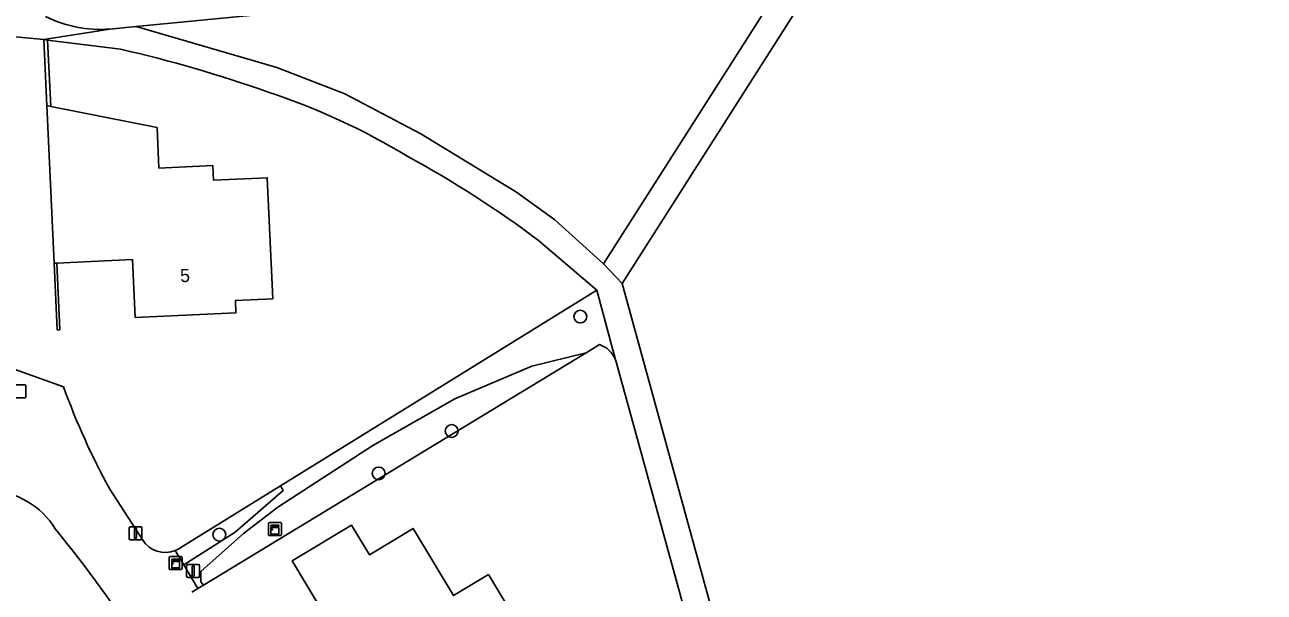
# Model space of a CAD drawing. Extents: x 162156 to 163172, y 378995 to 380779.
# Drawn here: x 162712.5 to 162807.3, y 380147.6 to 380191 of the extents above; entities that cross this region are included whole.
import ezdxf

# ---------------------------------------------------------------- set-up
doc = ezdxf.new("R2010")
doc.units = 0
for name, color, linetype in [('IMGEO_Afsluitpaal', 7, 'Continuous'), ('IMGEO_Boom', 7, 'Continuous'), ('IMGEO_Erf', 7, 'Continuous'), ('IMGEO_Groenvoorziening', 7, 'Continuous'), ('IMGEO_Kast', 7, 'Continuous'), ('IMGEO_Lichtmast', 7, 'Continuous'), ('IMGEO_Muur', 7, 'Continuous'), ('IMGEO_Naaldbos', 7, 'Continuous'), ('IMGEO_Pand', 7, 'Continuous'), ('IMGEO_Pand_nummerreeks', 7, 'Continuous'), ('IMGEO_Rijbaan_lokaal_open', 7, 'Continuous'), ('IMGEO_Rioolput', 7, 'Continuous'), ('IMGEO_Voetpad_halfverhard', 7, 'Continuous')]:
    doc.layers.add(name, color=color, linetype=linetype)

msp = doc.modelspace()

# ---------------------------------------------------------------- linework, layer by layer
at = {"layer": 'IMGEO_Afsluitpaal'}
for p, q in [((162724.92, 380148.862), (162724.92, 380149.662)), ((162724.92, 380149.662), (162724.92, 380148.862)), ((162725.02, 380149.762), (162725.81, 380149.762)), ((162725.81, 380149.762), (162725.02, 380149.762)), ((162725.91, 380149.662), (162725.91, 380148.862)), ((162725.91, 380148.862), (162725.91, 380149.662)), ((162725.81, 380148.762), (162725.02, 380148.762)), ((162725.02, 380148.762), (162725.81, 380148.762))]:
    msp.add_line(p, q, dxfattribs=at)
msp.add_lwpolyline([(162725.34, 380149.637), (162725.49, 380149.637), (162725.49, 380148.887), (162725.34, 380148.887), (162725.34, 380149.637)], dxfattribs=at)
for centre, start, end in [((162725.02, 380149.662), 90, 180), ((162725.02, 380149.662), 90, 180), ((162725.81, 380149.662), 0, 90), ((162725.81, 380149.662), 360, 90), ((162725.02, 380148.862), 180, 270), ((162725.02, 380148.862), 180, 270), ((162725.81, 380148.862), 270, 0), ((162725.81, 380148.862), 270, 0)]:
    msp.add_arc(centre, 0.1, start, end, dxfattribs=at)
at = {"layer": 'IMGEO_Boom'}
for centre in [(162755.021, 380168.715), (162745.184, 380159.96), (162739.602, 380156.721), (162727.421, 380152.039)]:
    msp.add_circle(centre, 0.489, dxfattribs=at)
at = {"layer": 'IMGEO_Erf'}
for points in [[(162714.231, 380184.849), (162713.997, 380189.904), (162707.141, 380190.538)], [(162719.862, 380189.167), (162714.285, 380189.868), (162714.525, 380184.791), (162722.653, 380183.175), (162722.797, 380180.068), (162726.92, 380180.259), (162726.972, 380179.146), (162731.078, 380179.336), (162731.507, 380170.076), (162728.644, 380169.943), (162728.687, 380169.013), (162720.991, 380168.656), (162720.786, 380173.076), (162714.996, 380172.808), (162715.232, 380167.712), (162715.026, 380167.702), (162714.79, 380172.798), (162714.231, 380184.849)], [(162724.466, 380151.047), (162732.09, 380155.766), (162756.283, 380170.739), (162751.828, 380174.536)], [(162756.494, 380166.568), (162755.471, 380165.946), (162726.2, 380148.17), (162725.786, 380147.919), (162725.316, 380147.633)], [(162711.089, 380164.923), (162715.507, 380163.335)], [(162750.429, 380089.805), (162752.191, 380089.762), (162777.588, 380093.171), (162757.756, 380165.253)], [(162719.049, 380155.512), (162721.563, 380151.613)], [(162735.594, 380145.695), (162732.99, 380150.026), (162737.276, 380152.603), (162737.532, 380152.757), (162738.89, 380150.499), (162742.23, 380152.507), (162745.317, 380147.373), (162747.989, 380148.98), (162752.295, 380141.818)]]:
    msp.add_lwpolyline(points, dxfattribs=at)
for centre, radius, start, end in [((162697.967, 380092.907), 98.719, 70.35224, 77.18578), ((162715.037, 380136.869), 51.593, 58.72099, 71.7894), ((162703.375, 380110.115), 80.609, 53.05186, 61.51127), ((162755.882, 380164.718), 1.949, 20.68042, 71.68544), ((162755.78, 380164.679), 2.057, 16.18834, 20.68155), ((162766.903, 380181.892), 54.644, 199.85269, 208.86625), ((162709.595, 380149.254), 6.18, 31.57159, 143.30772), ((162635.967, 380088.071), 101.851, 26.29955, 39.23242), ((162723.281, 380152.696), 2.031, 212.23564, 292.35018), ((162723.303, 380152.657), 1.986, 292.18043, 305.8345)]:
    msp.add_arc(centre, radius, start, end, dxfattribs=at)
at = {"layer": 'IMGEO_Groenvoorziening'}
msp.add_lwpolyline([(162755.471, 380165.946), (162751.307, 380164.932), (162745.427, 380162.428), (162739.159, 380158.846), (162731.897, 380154.139), (162729.257, 380152.127), (162726.001, 380149.208), (162726.011, 380148.415), (162726.2, 380148.17)], close=True, dxfattribs=at)
for points in [[(162724.053, 380150.818), (162724.708, 380149.722), (162728.635, 380152.224), (162732.307, 380155.419), (162732.09, 380155.766)], [(162732.09, 380155.766), (162724.466, 380151.047)]]:
    msp.add_lwpolyline(points, dxfattribs=at)
msp.add_arc((162723.303, 380152.657), 1.986, 292.18043, 305.8345, dxfattribs=at)
at = {"layer": 'IMGEO_Kast'}
for p, q in [((162731.171, 380152.035), (162731.171, 380152.876)), ((162731.171, 380152.876), (162731.171, 380152.035)), ((162731.246, 380152.96), (162732.087, 380152.96)), ((162732.087, 380152.96), (162731.246, 380152.96)), ((162732.171, 380152.885), (162732.171, 380152.044)), ((162732.171, 380152.044), (162732.171, 380152.885)), ((162732.096, 380151.96), (162731.255, 380151.96)), ((162731.255, 380151.96), (162732.096, 380151.96)), ((162723.58, 380149.435), (162723.58, 380150.276)), ((162723.58, 380150.276), (162723.58, 380149.435)), ((162723.655, 380150.36), (162724.496, 380150.36)), ((162724.496, 380150.36), (162723.655, 380150.36)), ((162724.58, 380150.285), (162724.58, 380149.444)), ((162724.58, 380149.444), (162724.58, 380150.285)), ((162724.505, 380149.36), (162723.664, 380149.36)), ((162723.664, 380149.36), (162724.505, 380149.36))]:
    msp.add_line(p, q, dxfattribs=at)
for points in [[(162731.366, 380152.75), (162731.966, 380152.75), (162731.966, 380152.665), (162731.366, 380152.665), (162731.366, 380152.75)], [(162731.366, 380152.575), (162731.966, 380152.575), (162731.966, 380152.086), (162731.366, 380152.086), (162731.366, 380152.575)], [(162723.775, 380150.15), (162724.375, 380150.15), (162724.375, 380150.065), (162723.775, 380150.065), (162723.775, 380150.15)], [(162723.775, 380149.975), (162724.375, 380149.975), (162724.375, 380149.486), (162723.775, 380149.486), (162723.775, 380149.975)]]:
    msp.add_lwpolyline(points, dxfattribs=at)
for centre in [(162731.45, 380152.424), (162723.859, 380149.824)]:
    msp.add_circle(centre, 0.0377, dxfattribs=at)
for centre, start, end in [((162731.249, 380152.882), 92.4484, 184.28452), ((162731.249, 380152.882), 92.4484, 184.28452), ((162732.093, 380152.882), 2.4484, 94.28452), ((162732.093, 380152.882), 2.4484, 94.28452), ((162731.249, 380152.038), 182.4484, 274.28452), ((162731.249, 380152.038), 182.4484, 274.28452), ((162732.093, 380152.038), 272.4484, 4.28452), ((162732.093, 380152.038), 272.4484, 4.28452), ((162723.658, 380150.282), 92.4484, 184.28452), ((162723.658, 380150.282), 92.4484, 184.28452), ((162724.502, 380150.282), 2.4484, 94.28452), ((162724.502, 380150.282), 2.4484, 94.28452), ((162723.658, 380149.438), 182.4484, 274.28452), ((162723.658, 380149.438), 182.4484, 274.28452), ((162724.502, 380149.438), 272.4484, 4.28452), ((162724.502, 380149.438), 272.4484, 4.28452)]:
    msp.add_arc(centre, 0.0779, start, end, dxfattribs=at)
at = {"layer": 'IMGEO_Lichtmast'}
for p, q in [((162720.514, 380151.734), (162720.514, 380152.534)), ((162720.514, 380152.534), (162720.514, 380151.734)), ((162720.614, 380152.634), (162721.404, 380152.634)), ((162721.404, 380152.634), (162720.614, 380152.634)), ((162721.504, 380152.534), (162721.504, 380151.734)), ((162721.504, 380151.734), (162721.504, 380152.534)), ((162721.404, 380151.634), (162720.614, 380151.634)), ((162720.614, 380151.634), (162721.404, 380151.634))]:
    msp.add_line(p, q, dxfattribs=at)
msp.add_lwpolyline([(162720.934, 380152.509), (162721.084, 380152.509), (162721.084, 380151.759), (162720.934, 380151.759), (162720.934, 380152.509)], dxfattribs=at)
for centre, start, end in [((162720.614, 380152.534), 90, 180), ((162720.614, 380152.534), 90, 180), ((162721.404, 380152.534), 0, 90), ((162721.404, 380152.534), 360, 90), ((162720.614, 380151.734), 180, 270), ((162720.614, 380151.734), 180, 270), ((162721.404, 380151.734), 270, 0), ((162721.404, 380151.734), 270, 0)]:
    msp.add_arc(centre, 0.1, start, end, dxfattribs=at)
at = {"layer": 'IMGEO_Muur'}
for points in [[(162714.285, 380189.868), (162713.997, 380189.904), (162714.231, 380184.849), (162714.525, 380184.791)], [(162714.79, 380172.798), (162715.026, 380167.702), (162715.232, 380167.712), (162714.996, 380172.808)]]:
    msp.add_lwpolyline(points, close=True, dxfattribs=at)
at = {"layer": 'IMGEO_Naaldbos'}
for points in [[(162838.54, 380083.951), (162836.289, 380091.771), (162832.661, 380106.401), (162811.234, 380185.217), (162805.604, 380206.953), (162776.255, 380199.6), (162758.215, 380171.258), (162779.588, 380093.439), (162780.643, 380093.581), (162806.22, 380000)], [(162707.141, 380190.538), (162713.997, 380189.904), (162719.036, 380190.705)]]:
    msp.add_lwpolyline(points, dxfattribs=at)
msp.add_lwpolyline([(162721.056, 380190.903), (162731.803, 380187.774), (162737.024, 380185.747), (162742.813, 380182.703), (162750.127, 380178.223), (162753.063, 380176.112), (162756.789, 380172.742), (162773.434, 380198.894), (162757.585, 380194.923), (162753.291, 380194.171), (162748.964, 380193.637)], close=True, dxfattribs=at)
msp.add_arc((162718.336, 380200.147), 9.467, 243.56486, 274.24153, dxfattribs=at)
at = {"layer": 'IMGEO_Pand'}
for points in [[(162714.231, 380184.849), (162714.79, 380172.798), (162714.996, 380172.808), (162720.786, 380173.076), (162720.991, 380168.656), (162728.687, 380169.013), (162728.644, 380169.943), (162731.507, 380170.076), (162731.078, 380179.336), (162726.972, 380179.146), (162726.92, 380180.259), (162722.797, 380180.068), (162722.653, 380183.175), (162714.525, 380184.791)], [(162752.295, 380141.818), (162747.989, 380148.98), (162745.317, 380147.373), (162742.23, 380152.507), (162738.89, 380150.499), (162737.532, 380152.757), (162737.276, 380152.603), (162732.99, 380150.026), (162735.594, 380145.695), (162733.272, 380144.299), (162736.642, 380138.694), (162741.89, 380141.849), (162743.907, 380138.494), (162746.909, 380139.665)]]:
    msp.add_lwpolyline(points, close=True, dxfattribs=at)
at = {"layer": 'IMGEO_Rijbaan_lokaal_open'}
for points in [[(162715.507, 380163.335), (162711.089, 380164.923)], [(162721.563, 380151.613), (162719.049, 380155.512)], [(162725.316, 380147.633), (162725.786, 380147.919), (162724.708, 380149.722), (162724.053, 380150.818)]]:
    msp.add_lwpolyline(points, dxfattribs=at)
for centre, radius, start, end in [((162766.903, 380181.892), 54.644, 199.85269, 208.86625), ((162709.595, 380149.254), 6.18, 31.57159, 143.30772), ((162635.967, 380088.071), 101.851, 26.29955, 39.23242), ((162723.281, 380152.696), 2.031, 212.23564, 292.35018)]:
    msp.add_arc(centre, radius, start, end, dxfattribs=at)
at = {"layer": 'IMGEO_Rioolput'}
for p, q in [((162711.691, 380163.493), (162712.543, 380163.493)), ((162712.617, 380163.419), (162712.617, 380162.567)), ((162712.543, 380162.493), (162711.691, 380162.493))]:
    msp.add_line(p, q, dxfattribs=at)
for points in [[(162711.691, 380163.493), (162712.543, 380163.493)], [(162712.617, 380163.419), (162712.617, 380162.567)], [(162712.543, 380162.493), (162711.691, 380162.493)]]:
    msp.add_lwpolyline(points, dxfattribs=at)
for centre, start, end in [((162712.541, 380163.417), 1.55205, 88.44795), ((162712.541, 380163.417), 1.55205, 88.44795), ((162712.541, 380162.569), 271.55205, 358.44795), ((162712.541, 380162.569), 271.55205, 358.44795)]:
    msp.add_arc(centre, 0.0765, start, end, dxfattribs=at)
at = {"layer": 'IMGEO_Voetpad_halfverhard'}
for points in [[(162719.036, 380190.705), (162721.056, 380190.903), (162748.964, 380193.637), (162753.291, 380194.171), (162757.585, 380194.923), (162773.434, 380198.894), (162776.255, 380199.6), (162805.604, 380206.953), (162805.251, 380208.274), (162758.283, 380196.548), (162752.138, 380195.441), (162718.858, 380192.089)], [(162731.803, 380187.774), (162721.056, 380190.903), (162719.036, 380190.705), (162713.997, 380189.904), (162714.285, 380189.868), (162719.862, 380189.167)], [(162757.756, 380165.253), (162777.588, 380093.171), (162779.588, 380093.439), (162758.215, 380171.258), (162756.789, 380172.742), (162753.063, 380176.112), (162750.127, 380178.223), (162742.813, 380182.703), (162737.024, 380185.747), (162731.803, 380187.774)], [(162751.828, 380174.536), (162756.283, 380170.739), (162757.705, 380165.406)], [(162756.283, 380170.739), (162732.09, 380155.766), (162732.307, 380155.419), (162728.635, 380152.224), (162724.708, 380149.722), (162725.786, 380147.919), (162726.2, 380148.17), (162726.011, 380148.415), (162726.001, 380149.208), (162729.257, 380152.127), (162731.897, 380154.139), (162739.159, 380158.846), (162745.427, 380162.428), (162751.307, 380164.932), (162755.471, 380165.946), (162756.494, 380166.568)], [(162757.705, 380165.406), (162756.283, 380170.739)]]:
    msp.add_lwpolyline(points, dxfattribs=at)
msp.add_lwpolyline([(162776.255, 380199.6), (162773.434, 380198.894), (162756.789, 380172.742), (162758.215, 380171.258)], close=True, dxfattribs=at)
for centre, radius, start, end in [((162718.336, 380200.147), 9.467, 243.56486, 274.24153), ((162697.967, 380092.907), 98.719, 70.35224, 77.18578), ((162715.037, 380136.869), 51.593, 58.72099, 71.7894), ((162703.375, 380110.115), 80.609, 53.05186, 61.51127), ((162755.882, 380164.718), 1.949, 20.68042, 71.68544), ((162755.78, 380164.679), 2.057, 16.18834, 20.68155)]:
    msp.add_arc(centre, radius, start, end, dxfattribs=at)

# ---------------------------------------------------------------- texts
at = {"layer": 'IMGEO_Pand_nummerreeks'}
msp.add_text('5', height=1, rotation=2.65592, dxfattribs=at).set_placement((162724.448, 380171.339))

doc.saveas('drawing.dxf')
